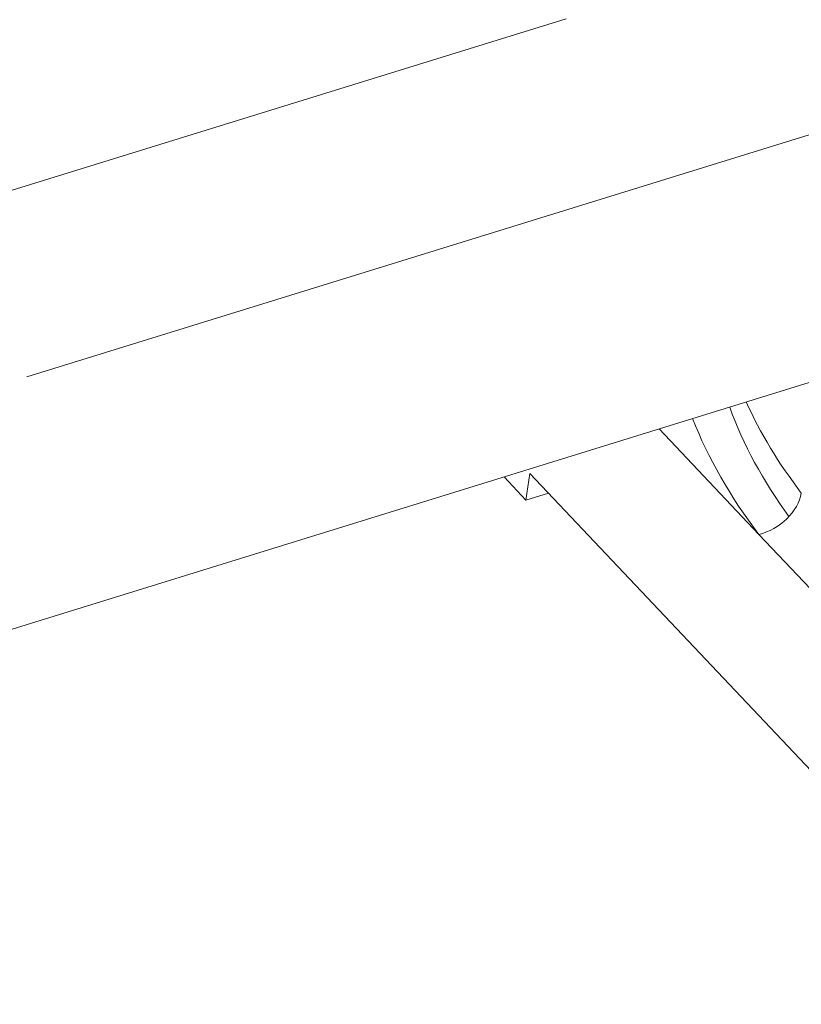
# Model space of a CAD drawing. Header units: millimetres. Extents: x 25069 to 61396, y 8621 to 21558.
# Tile 642 of 656: x 60315 to 60407, y 14505 to 14620. Entities that reach past the tile are written whole.
import ezdxf

# ---------------------------------------------------------------- set-up
doc = ezdxf.new("R2010")
doc.units = ezdxf.units.MM
doc.layers.add('10', color=7, linetype='Continuous')

msp = doc.modelspace()

# ---------------------------------------------------------------- linework, layer by layer
at = {"layer": '10', "color": 7, "linetype": 'Continuous', "lineweight": 20}
for p, q in [((60312.497, 14599.57), (60379.247, 14620.227)), ((60315.911, 14578.187), (60431.605, 14613.99)), ((60305.567, 14545.896), (60409.413, 14578.032)), ((60390.162, 14572.076), (60401.867, 14559.692)), ((60371.947, 14566.438), (60374.52, 14563.716)), ((60374.52, 14563.716), (60374.962, 14566.845)), ((60433.872, 14504.522), (60374.962, 14566.845)), ((60374.52, 14563.716), (60377.15, 14564.53)), ((60401.867, 14559.692), (60412.209, 14548.752))]:
    msp.add_line(p, q, dxfattribs=at)
for centre, major_axis, ratio, start_param, end_param in [((60489.506, 14579.743), (-93.132, 13.167), 0.6131107, 0.3139172, 0.5379493), ((60490.049, 14583.585), (-93.047, 13.155), 0.6131107, 0.3697378, 0.5578295), ((60489.506, 14579.743), (97.997, -13.855), 0.6131107, 3.4731035, 3.6994222), ((60402.42, 14563.604), (3.969, 3.041), 0.6702382, 4.1138012, 5.6671442)]:
    msp.add_ellipse(centre, major_axis=major_axis, ratio=ratio, start_param=start_param, end_param=end_param, dxfattribs=at)

doc.saveas('drawing.dxf')
